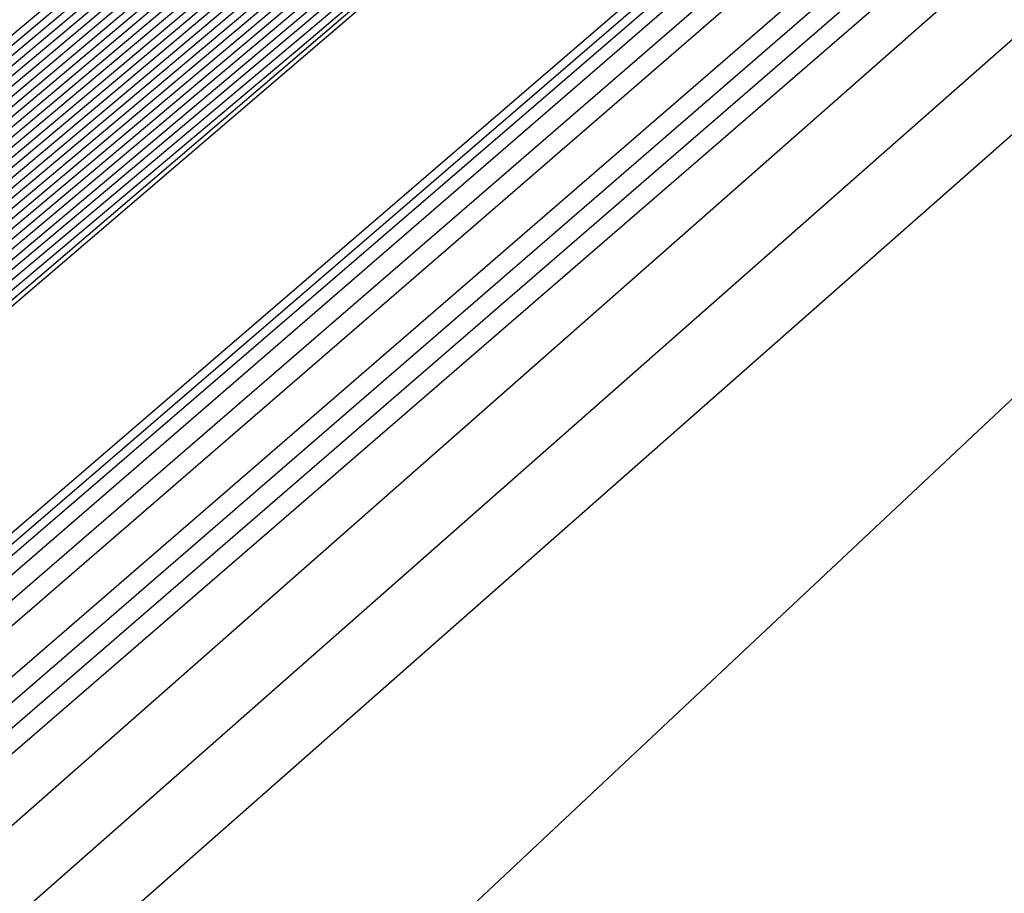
# Model space of a CAD drawing. Extents: x 3249832 to 3255657, y 13789405 to 13793316.
# Tile 683 of 1056: x 3253203.768 to 3253204.177, y 13791252.833 to 13791253.196. Entities that reach past the tile are written whole.
import ezdxf

# ---------------------------------------------------------------- set-up
doc = ezdxf.new("R2010")
doc.units = 0
doc.header["$LTSCALE"] = 100
doc.header["$MEASUREMENT"] = 0
for name, color, linetype in [('GRATIO_03231_CON', 1, 'CONTINUOUS'), ('GRATIO_0323_ICON', 1, 'CONTINUOUS'), ('TARGETS_EAST', 7, 'CONTINUOUS')]:
    doc.layers.add(name, color=color, linetype=linetype)

# ---------------------------------------------------------------- blocks, each defined once
blk = doc.blocks.new('Gratio_032316_contours')
at = {"layer": 'GRATIO_03231_CON', "color": 5, "linetype": 'Continuous', "flags": 128}
for points in [[(3253294.02117, 13791331.04278), (3253275.51252, 13791314.84857), (3253259.74641, 13791301.11971), (3253250.90118, 13791293.4869), (3253247.60749, 13791290.71421), (3253247.10911, 13791290.34906), (3253246.71171, 13791290.01217), (3253243.96878, 13791287.61762), (3253236.49572, 13791281.15281), (3253223.09361, 13791269.61112), (3253207.30623, 13791256.00981), (3253193.86302, 13791244.37213), (3253186.31196, 13791237.71784), (3253183.47503, 13791235.05279)], [(3253293.83167, 13791330.88045), (3253275.39736, 13791314.75135), (3253259.6945, 13791301.07777), (3253250.88464, 13791293.47583), (3253247.60402, 13791290.71447), (3253247.10757, 13791290.35085), (3253246.69656, 13791290.00204), (3253243.85762, 13791287.52479), (3253236.12374, 13791280.8358), (3253222.25472, 13791268.89288), (3253205.91767, 13791254.81834), (3253192.00653, 13791242.77561), (3253184.19264, 13791235.88971), (3253181.25697, 13791233.1319)], [(3253293.64218, 13791330.71812), (3253275.28219, 13791314.65413), (3253259.64258, 13791301.03582), (3253250.8681, 13791293.46475), (3253247.60055, 13791290.71473), (3253247.10604, 13791290.35265), (3253246.68141, 13791289.99191), (3253243.74646, 13791287.43197), (3253235.75176, 13791280.51879), (3253221.41583, 13791268.17464), (3253204.52912, 13791253.62687), (3253190.15004, 13791241.1791), (3253182.07332, 13791234.06158)], [(3253293.45268, 13791330.55578), (3253275.16702, 13791314.55691), (3253259.59067, 13791300.99388), (3253250.85155, 13791293.45368), (3253247.59708, 13791290.71499), (3253247.10451, 13791290.35445), (3253246.66626, 13791289.98178), (3253243.6353, 13791287.33914), (3253235.37978, 13791280.20179), (3253220.57694, 13791267.4564), (3253203.14057, 13791252.4354), (3253188.29355, 13791239.58258), (3253179.954, 13791232.23346)], [(3253308.44452, 13791343.76579), (3253293.07368, 13791330.23112), (3253274.93669, 13791314.36246), (3253259.48684, 13791300.90999), (3253250.81847, 13791293.43152), (3253247.59013, 13791290.71551), (3253247.10144, 13791290.35804), (3253246.63595, 13791289.96152), (3253243.41298, 13791287.15349), (3253234.63582, 13791279.56777), (3253218.89917, 13791266.01993), (3253200.36346, 13791250.05246), (3253184.58057, 13791236.38955), (3253175.71733, 13791228.58423), (3253172.40047, 13791225.5046), (3253171.87167, 13791224.84758), (3253171.83099, 13791224.68776), (3253171.81192, 13791224.61054), (3253171.80631, 13791224.57903), (3253171.80709, 13791224.56196), (3253171.81141, 13791224.55077), (3253171.8175, 13791224.5425)], [(3253308.192, 13791343.54795), (3253292.88418, 13791330.06879), (3253274.82152, 13791314.26524), (3253259.43492, 13791300.86805), (3253250.80192, 13791293.42045), (3253247.58666, 13791290.71576), (3253247.09991, 13791290.35984), (3253246.63023, 13791289.95949), (3253243.37731, 13791287.12548), (3253234.5186, 13791279.46953), (3253219.10173, 13791266.20888), (3253203.65505, 13791252.98282), (3253196.57706, 13791247.03615)], [(3253307.93948, 13791343.33011), (3253292.69468, 13791329.90645), (3253274.70635, 13791314.16802), (3253259.38301, 13791300.82611), (3253250.78538, 13791293.40937), (3253247.58319, 13791290.71602), (3253247.09838, 13791290.36164), (3253246.63006, 13791289.96223), (3253243.38596, 13791287.13554), (3253234.55099, 13791279.49977), (3253219.17525, 13791266.27429), (3253203.76972, 13791253.08339), (3253196.71057, 13791247.15255)], [(3253307.68696, 13791343.11228), (3253292.50518, 13791329.74412), (3253274.59119, 13791314.0708), (3253259.33109, 13791300.78416), (3253250.76884, 13791293.3983), (3253247.57972, 13791290.71628), (3253247.09685, 13791290.36343), (3253246.62988, 13791289.96496), (3253243.39462, 13791287.1456), (3253234.58339, 13791279.53), (3253219.24877, 13791266.33971), (3253203.88439, 13791253.18397), (3253196.84408, 13791247.26894)], [(3253307.18192, 13791342.67661), (3253292.12619, 13791329.41946), (3253274.36086, 13791313.87636), (3253259.22726, 13791300.70028), (3253250.73575, 13791293.37615), (3253247.57277, 13791290.7168), (3253247.09378, 13791290.36703), (3253246.62953, 13791289.97042), (3253243.41193, 13791287.16573), (3253234.64818, 13791279.59048), (3253219.39582, 13791266.47055), (3253204.11372, 13791253.38512), (3253197.11109, 13791247.50173)], [(3253306.9294, 13791342.45877), (3253291.93669, 13791329.25712), (3253274.24569, 13791313.77914), (3253259.17535, 13791300.65833), (3253250.71921, 13791293.36507), (3253247.5693, 13791290.71706), (3253247.09225, 13791290.36882), (3253246.62935, 13791289.97315), (3253243.42058, 13791287.17579), (3253234.68057, 13791279.62072), (3253219.46933, 13791266.53596), (3253204.22838, 13791253.4857), (3253197.2446, 13791247.61813)], [(3253306.67688, 13791342.24094), (3253291.74719, 13791329.09479), (3253274.13052, 13791313.68192), (3253259.12343, 13791300.61639), (3253250.70267, 13791293.354), (3253247.56583, 13791290.71731), (3253247.09072, 13791290.37062), (3253246.62918, 13791289.97588), (3253243.42924, 13791287.18585), (3253234.71297, 13791279.65096), (3253219.54285, 13791266.60138), (3253204.34305, 13791253.58627), (3253197.37811, 13791247.73453)], [(3253306.42436, 13791342.0231), (3253291.55769, 13791328.93246), (3253274.01535, 13791313.58469), (3253259.07151, 13791300.57445), (3253250.68613, 13791293.34292), (3253247.56236, 13791290.71757), (3253247.08919, 13791290.37242), (3253246.629, 13791289.97862), (3253243.43789, 13791287.19591), (3253234.74536, 13791279.68119), (3253219.61637, 13791266.6668), (3253204.45771, 13791253.68685), (3253197.51162, 13791247.85092)], [(3253305.91932, 13791341.58743), (3253291.17869, 13791328.60779), (3253273.78502, 13791313.39025), (3253258.96768, 13791300.49056), (3253250.65304, 13791293.32077), (3253247.55541, 13791290.71809), (3253247.08612, 13791290.37601), (3253246.62865, 13791289.98408), (3253243.4552, 13791287.21604), (3253234.81015, 13791279.74167), (3253219.76341, 13791266.79763), (3253204.68704, 13791253.888), (3253197.77863, 13791248.08372)], [(3253305.6668, 13791341.36959), (3253290.98919, 13791328.44546), (3253273.66985, 13791313.29303), (3253258.91577, 13791300.44861), (3253250.6365, 13791293.30969), (3253247.55194, 13791290.71835), (3253247.08459, 13791290.37781), (3253246.62848, 13791289.98681), (3253243.46386, 13791287.2261), (3253234.84255, 13791279.77191), (3253219.83693, 13791266.86305), (3253204.80171, 13791253.98858), (3253197.91214, 13791248.20012)], [(3253305.41428, 13791341.15176), (3253290.79969, 13791328.28313), (3253273.55469, 13791313.19581), (3253258.86385, 13791300.40667), (3253250.61995, 13791293.29862), (3253247.54847, 13791290.71861), (3253247.08306, 13791290.3796), (3253246.6283, 13791289.98954), (3253243.47251, 13791287.23616), (3253234.87494, 13791279.80214), (3253219.91045, 13791266.92847), (3253204.91637, 13791254.08915), (3253198.04565, 13791248.31651)], [(3253305.16176, 13791340.93392), (3253290.6102, 13791328.1208), (3253273.43952, 13791313.09859), (3253258.81194, 13791300.36473), (3253250.60341, 13791293.28754), (3253247.545, 13791290.71886), (3253247.08152, 13791290.3814), (3253246.62812, 13791289.99227), (3253243.48117, 13791287.24622), (3253234.90734, 13791279.83238), (3253219.98397, 13791266.99388), (3253205.03104, 13791254.18973), (3253198.17916, 13791248.43291)], [(3253304.65672, 13791340.49825), (3253290.2312, 13791327.79613), (3253273.20919, 13791312.90414), (3253258.70811, 13791300.28084), (3253250.57033, 13791293.26539), (3253247.53805, 13791290.71938), (3253247.07846, 13791290.385), (3253246.62777, 13791289.99774), (3253243.49848, 13791287.26634), (3253234.97213, 13791279.89286), (3253220.13101, 13791267.12472), (3253205.26037, 13791254.39088), (3253198.44617, 13791248.6657)], [(3253304.4042, 13791340.28041), (3253290.0417, 13791327.6338), (3253273.09402, 13791312.80692), (3253258.65619, 13791300.2389), (3253250.55378, 13791293.25432), (3253247.53458, 13791290.71964), (3253247.07693, 13791290.38679), (3253246.6276, 13791290.00047), (3253243.50713, 13791287.2764), (3253235.00453, 13791279.9231), (3253220.20453, 13791267.19013), (3253205.37503, 13791254.49146), (3253198.57968, 13791248.7821)], [(3253304.15168, 13791340.06258), (3253289.8522, 13791327.47147), (3253272.97886, 13791312.7097), (3253258.60428, 13791300.19695), (3253250.53724, 13791293.24324), (3253247.53111, 13791290.7199), (3253247.07539, 13791290.38859), (3253246.62742, 13791290.0032), (3253243.51579, 13791287.28647), (3253235.03692, 13791279.95333), (3253220.27805, 13791267.25555), (3253205.4897, 13791254.59203), (3253198.71319, 13791248.8985)], [(3253303.89916, 13791339.84474), (3253289.6627, 13791327.30914), (3253272.86369, 13791312.61248), (3253258.55236, 13791300.15501), (3253250.5207, 13791293.23216), (3253247.52764, 13791290.72015), (3253247.07386, 13791290.39039), (3253246.62724, 13791290.00593), (3253243.52444, 13791287.29653), (3253235.06932, 13791279.98357), (3253220.35157, 13791267.32097), (3253205.60436, 13791254.69261), (3253198.8467, 13791249.01489)], [(3253303.39412, 13791339.40907), (3253289.2837, 13791326.98447), (3253272.63335, 13791312.41804), (3253258.44853, 13791300.07112), (3253250.48761, 13791293.21001), (3253247.52069, 13791290.72067), (3253247.0708, 13791290.39398), (3253246.62689, 13791290.0114), (3253243.54175, 13791287.31665), (3253235.13411, 13791280.04405), (3253220.49861, 13791267.4518), (3253205.83369, 13791254.89376), (3253199.11371, 13791249.24769)], [(3253303.1416, 13791339.19123), (3253289.09421, 13791326.82214), (3253272.51819, 13791312.32081), (3253258.39661, 13791300.02918), (3253250.47107, 13791293.19894), (3253247.51722, 13791290.72093), (3253247.06927, 13791290.39578), (3253246.62672, 13791290.01413), (3253243.55041, 13791287.32671), (3253235.1665, 13791280.07429), (3253220.57213, 13791267.51722), (3253205.94836, 13791254.99434), (3253199.24722, 13791249.36409)], [(3253302.88908, 13791338.9734), (3253288.90471, 13791326.65981), (3253272.40302, 13791312.22359), (3253258.3447, 13791299.98724), (3253250.45453, 13791293.18786), (3253247.51375, 13791290.72119), (3253247.06773, 13791290.39757), (3253246.62654, 13791290.01686), (3253243.55907, 13791287.33677), (3253235.1989, 13791280.10452), (3253220.64565, 13791267.58263), (3253206.06302, 13791255.09491), (3253199.38073, 13791249.48048)], [(3253302.63656, 13791338.75556), (3253288.71521, 13791326.49747), (3253272.28786, 13791312.12637), (3253258.29278, 13791299.94529), (3253250.43798, 13791293.17679), (3253247.51028, 13791290.72145), (3253247.0662, 13791290.39937), (3253246.62637, 13791290.01959), (3253243.56772, 13791287.34683), (3253235.23129, 13791280.13476), (3253220.71917, 13791267.64805), (3253206.17769, 13791255.19549), (3253199.51423, 13791249.59688)], [(3253302.13153, 13791338.31989), (3253288.33621, 13791326.17281), (3253272.05752, 13791311.93193), (3253258.18895, 13791299.8614), (3253250.4049, 13791293.15464), (3253247.50334, 13791290.72196), (3253247.06314, 13791290.40297), (3253246.62601, 13791290.02505), (3253243.58503, 13791287.36696), (3253235.29608, 13791280.19524), (3253220.86621, 13791267.77889), (3253206.40702, 13791255.39664), (3253199.78125, 13791249.82967)], [(3253301.879, 13791338.10206), (3253288.14671, 13791326.01048), (3253271.94236, 13791311.83471), (3253258.13704, 13791299.81946), (3253250.38836, 13791293.14356), (3253247.49986, 13791290.72222), (3253247.0616, 13791290.40476), (3253246.62584, 13791290.02779), (3253243.59369, 13791287.37702), (3253235.32848, 13791280.22547), (3253220.93973, 13791267.8443), (3253206.52168, 13791255.49722), (3253199.91476, 13791249.94607)], [(3253301.62648, 13791337.88422), (3253287.95721, 13791325.84815), (3253271.82719, 13791311.73748), (3253258.08512, 13791299.77752), (3253250.37181, 13791293.13248), (3253247.49639, 13791290.72248), (3253247.06007, 13791290.40656), (3253246.62566, 13791290.03052), (3253243.60234, 13791287.38708), (3253235.36087, 13791280.25571), (3253221.01325, 13791267.90972), (3253206.63635, 13791255.59779), (3253200.04827, 13791250.06247)], [(3253301.37397, 13791337.66638), (3253287.76771, 13791325.68581), (3253271.71202, 13791311.64027), (3253258.03321, 13791299.73557), (3253250.35527, 13791293.12141), (3253247.49292, 13791290.72274), (3253247.05854, 13791290.40836), (3253246.62549, 13791290.03325), (3253243.611, 13791287.39714), (3253235.39327, 13791280.28595), (3253221.08677, 13791267.97514), (3253206.75101, 13791255.69837), (3253200.18178, 13791250.17887)]]:
    blk.add_lwpolyline(points, dxfattribs=at)
at = {"layer": 'GRATIO_03231_CON', "color": 1, "linetype": 'Continuous', "flags": 128}
for points in [[(3253305.67252, 13791341.15943), (3253291.44112, 13791328.73289), (3253274.09304, 13791313.59512), (3253259.13586, 13791300.57928), (3253250.7226, 13791293.32407), (3253247.58798, 13791290.69058), (3253247.11217, 13791290.34546), (3253246.74202, 13791290.03243), (3253244.1911, 13791287.80327), (3253237.23968, 13791281.78682), (3253224.77139, 13791271.04759), (3253210.08333, 13791258.39275), (3253197.57601, 13791247.56516)], [(3253301.48161, 13791337.48281), (3253288.76214, 13791326.38505), (3253272.61894, 13791312.30302), (3253258.50087, 13791300.02092), (3253250.53561, 13791293.15728), (3253247.56601, 13791290.66808), (3253247.1137, 13791290.34367), (3253246.75717, 13791290.04256), (3253244.30226, 13791287.8961), (3253237.61166, 13791282.10383), (3253225.61027, 13791271.76582), (3253211.47189, 13791259.58422), (3253199.4325, 13791249.16167)], [(3253297.2907, 13791333.80618), (3253286.08317, 13791324.03722), (3253271.14483, 13791311.01092), (3253257.86588, 13791299.46255), (3253250.34863, 13791292.99048), (3253247.54404, 13791290.64559), (3253247.11524, 13791290.34187), (3253246.77232, 13791290.05269), (3253244.41342, 13791287.98892), (3253237.98364, 13791282.42084), (3253226.44916, 13791272.48406), (3253212.86044, 13791260.77569), (3253201.28899, 13791250.75819)], [(3253283.4042, 13791321.68939), (3253269.67074, 13791309.71882), (3253257.23089, 13791298.90419), (3253250.16164, 13791292.82369), (3253247.52207, 13791290.6231), (3253247.11677, 13791290.34007), (3253246.78748, 13791290.06281), (3253244.52458, 13791288.08175), (3253238.35562, 13791282.73785), (3253227.28805, 13791273.2023), (3253214.24899, 13791261.96716), (3253203.14548, 13791252.3547), (3253196.90856, 13791246.85849)], [(3253284.71798, 13791322.7763), (3253278.04625, 13791316.99372), (3253266.72253, 13791307.13463), (3253255.9609, 13791297.78746), (3253249.78767, 13791292.4901), (3253247.47813, 13791290.57812), (3253247.11983, 13791290.33648), (3253246.81778, 13791290.08307), (3253244.7469, 13791288.2674), (3253239.09958, 13791283.37186), (3253228.96583, 13791274.63877), (3253217.0261, 13791264.3501), (3253206.85846, 13791255.54773), (3253201.14719, 13791250.51475)], [(3253265.24844, 13791305.84253), (3253255.32591, 13791297.2291), (3253249.60069, 13791292.32331), (3253247.45616, 13791290.55562), (3253247.12136, 13791290.33468), (3253246.83293, 13791290.0932), (3253244.85806, 13791288.36023), (3253239.47156, 13791283.68887), (3253229.80472, 13791275.35701), (3253218.41465, 13791265.54157), (3253208.71495, 13791257.14425), (3253203.26651, 13791252.34288), (3253201.21954, 13791250.41992)], [(3253219.80321, 13791266.73304), (3253210.57144, 13791258.74076), (3253205.38583, 13791254.17101), (3253203.4376, 13791252.34081), (3253203.10639, 13791251.87832), (3253203.04337, 13791251.64335), (3253202.98577, 13791251.42247), (3253202.94238, 13791251.23391), (3253203.08126, 13791251.23357), (3253204.20773, 13791252.12802), (3253207.28638, 13791254.76146), (3253212.79514, 13791259.54974), (3253219.26508, 13791265.19521)]]:
    blk.add_lwpolyline(points, dxfattribs=at)
at = {"layer": 'GRATIO_0323_ICON', "color": 7, "linetype": 'Continuous', "flags": 128}
for points in [[(3253293.26318, 13791330.39345), (3253275.05185, 13791314.45969), (3253259.53875, 13791300.95194), (3253250.83501, 13791293.4426), (3253247.59361, 13791290.71525), (3253247.10298, 13791290.35624), (3253246.6511, 13791289.97165), (3253243.52414, 13791287.24631), (3253235.0078, 13791279.88478), (3253219.73806, 13791266.73817), (3253201.75202, 13791251.24392), (3253186.43706, 13791237.98607), (3253177.83468, 13791230.40533)], [(3253307.43444, 13791342.89444), (3253292.31568, 13791329.58179), (3253274.47602, 13791313.97358), (3253259.27918, 13791300.74222), (3253250.7523, 13791293.38722), (3253247.57625, 13791290.71654), (3253247.09531, 13791290.36523), (3253246.62971, 13791289.96769), (3253243.40327, 13791287.15567), (3253234.61578, 13791279.56024), (3253219.3223, 13791266.40513), (3253203.99905, 13791253.28454), (3253196.97759, 13791247.38534)], [(3253306.17184, 13791341.80526), (3253291.36819, 13791328.77013), (3253273.90019, 13791313.48747), (3253259.0196, 13791300.5325), (3253250.66958, 13791293.33184), (3253247.55889, 13791290.71783), (3253247.08765, 13791290.37421), (3253246.62883, 13791289.98135), (3253243.44655, 13791287.20597), (3253234.77776, 13791279.71143), (3253219.68989, 13791266.73221), (3253204.57238, 13791253.78743), (3253197.64512, 13791247.96732)], [(3253304.90924, 13791340.71608), (3253290.4207, 13791327.95847), (3253273.32436, 13791313.00136), (3253258.76002, 13791300.32278), (3253250.58687, 13791293.27647), (3253247.54153, 13791290.71912), (3253247.07999, 13791290.3832), (3253246.62795, 13791289.99501), (3253243.48982, 13791287.25628), (3253234.93973, 13791279.86262), (3253220.05749, 13791267.0593), (3253205.1457, 13791254.2903), (3253198.31267, 13791248.54931)], [(3253303.64664, 13791339.62691), (3253289.4732, 13791327.1468), (3253272.74852, 13791312.51526), (3253258.50045, 13791300.11307), (3253250.50416, 13791293.22109), (3253247.52417, 13791290.72041), (3253247.07233, 13791290.39218), (3253246.62707, 13791290.00866), (3253243.5331, 13791287.30659), (3253235.10171, 13791280.01381), (3253220.42509, 13791267.38638), (3253205.71903, 13791254.79319), (3253198.9802, 13791249.13129)], [(3253302.38404, 13791338.53773), (3253288.52571, 13791326.33514), (3253272.17269, 13791312.02915), (3253258.24087, 13791299.90335), (3253250.42144, 13791293.16571), (3253247.50681, 13791290.7217), (3253247.06467, 13791290.40117), (3253246.62619, 13791290.02232), (3253243.57638, 13791287.3569), (3253235.26369, 13791280.165), (3253220.79269, 13791267.71347), (3253206.29235, 13791255.29606), (3253199.64775, 13791249.71328)], [(3253288.90889, 13791326.45292), (3253280.72523, 13791319.34155), (3253268.19664, 13791308.42673), (3253256.59589, 13791298.34582), (3253249.97466, 13791292.6569), (3253247.5001, 13791290.60061), (3253247.1183, 13791290.33828), (3253246.80263, 13791290.07294), (3253244.63574, 13791288.17457), (3253238.7276, 13791283.05485), (3253228.12694, 13791273.92054), (3253215.63755, 13791263.15863), (3253205.00197, 13791253.95122), (3253199.02788, 13791248.68662)]]:
    blk.add_lwpolyline(points, dxfattribs=at)

msp = doc.modelspace()

# ---------------------------------------------------------------- block references
at = {"layer": 'TARGETS_EAST'}
msp.add_blockref('Gratio_032316_contours', (0, 0), dxfattribs=at)

doc.saveas('drawing.dxf')
